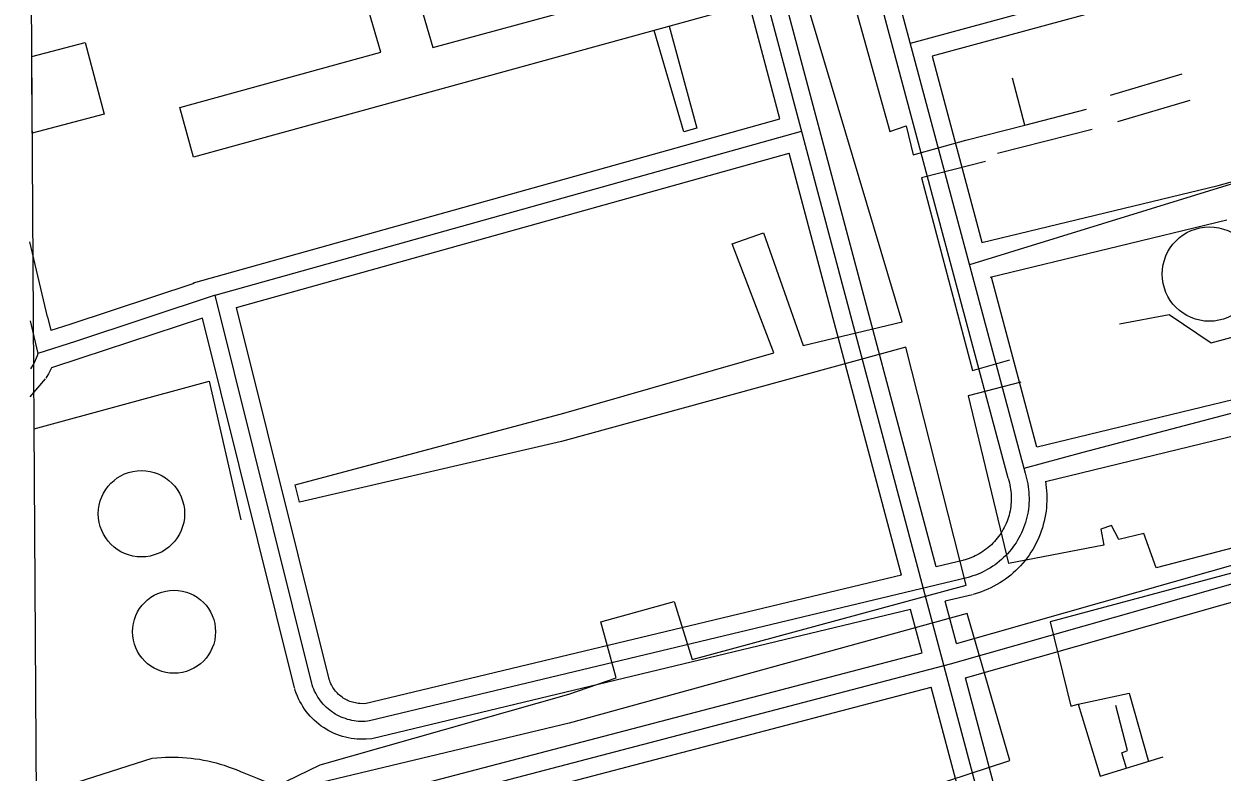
# Model space of a CAD drawing. Extents: x 3508733 to 3546731, y 546897 to 572481.
# Drawn here: x 3512800 to 3513811, y 568838 to 569469 of the extents above; entities that cross this region are included whole.
import ezdxf

# ---------------------------------------------------------------- set-up
doc = ezdxf.new("R2010")
doc.units = 0
for name, color, linetype in [('V-BLDG-OTLN', 7, 'Continuous'), ('V-DOMW-TANK', 7, 'Continuous'), ('V-GRID-FRAM', 7, 'Continuous'), ('V-ROAD-CNTR', 7, 'Continuous'), ('V-SITE-OTLN', 7, 'Continuous'), ('V-UTIL-LINE', 7, 'Continuous')]:
    doc.layers.add(name, color=color, linetype=linetype)

msp = doc.modelspace()

# ---------------------------------------------------------------- linework, layer by layer
at = {"layer": 'V-BLDG-OTLN'}
for p, q in [((3512806.6, 569441.6), (3512851.6, 569453.5)), ((3512851.6, 569453.5), (3512867.6, 569392.9)), ((3512807, 569377), (3512806.6, 569441.6)), ((3512867.6, 569392.9), (3512807, 569377))]:
    msp.add_line(p, q, dxfattribs=at)
msp.add_lwpolyline([(3513404.2, 569483.6), (3512943, 569356.8), (3512931.5, 569398.5), (3513101, 569445.1), (3513077.5, 569526.1), (3513119.2, 569536.9), (3513145, 569449.2), (3513394, 569516.9)], close=True, dxfattribs=at)
at = {"layer": 'V-DOMW-TANK'}
for centre, radius in [((3513800, 569258.1), 39.8), ((3512899.1, 569056), 36.4), ((3512926.6, 568956.5), 35)]:
    msp.add_circle(centre, radius, dxfattribs=at)
at = {"layer": 'V-GRID-FRAM'}
msp.add_lwpolyline([(3512800, 570478.9), (3544431.3, 570695.1), (3544563.5, 552512.4), (3512916.4, 552296.1), (3512800, 570478.9)], dxfattribs=at)
at = {"layer": 'V-ROAD-CNTR'}
for p, q in [((3512819.9, 569222), (3512804.9, 569285.4)), ((3512817.9, 569169.9), (3512805, 569154.6))]:
    msp.add_line(p, q, dxfattribs=at)
for points in [[(3513756.7, 568249.1), (3513374.6, 569684.6), (3513280.1, 570046.6)], [(3513467, 569754), (3513644.5, 569090.2)], [(3513456.3, 569735.7), (3513630.1, 569086.3)], [(3513569.4, 569011.2), (3513389.1, 569688.4), (3513381.8, 569716.3)], [(3513437.7, 569389.1), (3513363.3, 569668.7)], [(3513996.5, 569574.5), (3513547.6, 569452.5)], [(3513051.3, 568790.7), (3513581.5, 568929.5), (3514309.7, 569136.4), (3514218.1, 569514), (3514092.7, 569491.1)], [(3513802.7, 569506.3), (3513566, 569441.9)], [(3513586.6, 568946.5), (3514291.7, 569146.9), (3514206.9, 569496.7), (3514095.4, 569476.4)], [(3513566, 569441.9), (3513608, 569284.9)], [(3512943.3, 569250.2), (3512943.1, 569250.8), (3513437.7, 569389.1)], [(3513042.8, 568912.8), (3512961.2, 569240.3), (3513456, 569378.6)], [(3513057.4, 568916.5), (3512979.3, 569229.8), (3513445.5, 569360.1)], [(3513540.2, 569004.2), (3513445.5, 569360.1)], [(3513863.2, 569347.6), (3513597.5, 569265.9)], [(3513608, 569284.6), (3513807.3, 569332.9), (3513846, 569343.5)], [(3513615.1, 569255.5), (3513814.8, 569303.9)], [(3513615.8, 569255.9), (3513654.1, 569112.5)], [(3512943.3, 569250.2), (3512838.7, 569215.6), (3512822.7, 569210.4)], [(3512961.2, 569240.3), (3512843.4, 569201.3), (3512811.8, 569191.2)], [(3512805.3, 569218.6), (3512811.8, 569191.2)], [(3512819.9, 569222), (3512822.7, 569210.4)], [(3512950.6, 569221), (3512848, 569187.1), (3512823.3, 569179.1)], [(3513028.2, 568909.2), (3512950.6, 569221)], [(3512811.8, 569191.2), (3512811.1, 569189.1), (3512810.3, 569187.1), (3512809.4, 569185.2), (3512808.5, 569183.2), (3512807.5, 569181.3), (3512806.4, 569179.5), (3512805.6, 569178.2)], [(3512823.3, 569179.1), (3512820.6, 569174), (3512819.2, 569171.7), (3512818.3, 569170.2)], [(3513880.1, 569156.7), (3513693.1, 569107.6), (3513643.5, 569094.1)], [(3513837.3, 569156.4), (3513654.6, 569112.1)], [(3513844.6, 569127.4), (3513661.7, 569082.9)], [(3513630.2, 569085.9), (3513630.8, 569083.9), (3513631.3, 569082.1), (3513631.7, 569080.3), (3513632, 569078.5), (3513632.3, 569076.7), (3513632.6, 569074.8), (3513632.7, 569073), (3513632.8, 569071.2), (3513632.9, 569069.3), (3513632.9, 569067.5), (3513632.8, 569065.7), (3513632.6, 569063.8), (3513632.4, 569062), (3513632.2, 569060.2), (3513631.8, 569058.4), (3513631.4, 569056.6), (3513631, 569054.8), (3513630.5, 569053), (3513629.9, 569051.3), (3513629.3, 569049.6), (3513628.6, 569047.9), (3513627.8, 569046.2), (3513627, 569044.5), (3513626.1, 569042.9), (3513625.2, 569041.3), (3513624.3, 569039.7), (3513623.2, 569038.2), (3513622.2, 569036.7), (3513621, 569035.3), (3513619.9, 569033.9), (3513618.6, 569032.5), (3513617.4, 569031.1), (3513616.1, 569029.9), (3513614.7, 569028.6), (3513613.3, 569027.4), (3513611.9, 569026.3), (3513610.4, 569025.2), (3513608.9, 569024.1), (3513607.3, 569023.1), (3513605.8, 569022.2), (3513604.2, 569021.3), (3513602.5, 569020.5), (3513600.9, 569019.7), (3513599.2, 569019), (3513597.4, 569018.3), (3513595.7, 569017.7), (3513593.9, 569017.2), (3513592.6, 569016.8)], [(3513644.5, 569090.2), (3513645.2, 569088), (3513645.8, 569085.7), (3513646.4, 569083.4), (3513646.8, 569081.1), (3513647.2, 569078.8), (3513647.5, 569076.5), (3513647.7, 569074.1), (3513647.8, 569071.8), (3513647.9, 569069.4), (3513647.9, 569067.1), (3513647.8, 569064.7), (3513647.6, 569062.4), (3513647.3, 569060.1), (3513647, 569057.7), (3513646.5, 569055.4), (3513646, 569053.1), (3513645.4, 569050.8), (3513644.8, 569048.6), (3513644.1, 569046.4), (3513643.2, 569044.2), (3513642.4, 569042), (3513641.4, 569039.8), (3513640.4, 569037.7), (3513639.3, 569035.6), (3513638.1, 569033.6), (3513636.9, 569031.6), (3513635.6, 569029.7), (3513634.2, 569027.8), (3513632.8, 569025.9), (3513631.3, 569024.1), (3513629.7, 569022.3), (3513628.1, 569020.6), (3513626.4, 569019), (3513624.7, 569017.4), (3513622.9, 569015.9), (3513621, 569014.4), (3513619.2, 569013), (3513617.2, 569011.7), (3513615.3, 569010.4), (3513613.2, 569009.2), (3513611.2, 569008), (3513609.1, 569007), (3513607, 569006), (3513604.8, 569005.1), (3513602.6, 569004.2), (3513600.4, 569003.5), (3513598.1, 569002.8), (3513596.6, 569002.3)], [(3513661.7, 569083.5), (3513662.4, 569078.1), (3513662.7, 569075.2), (3513662.8, 569072.4), (3513662.9, 569069.5), (3513662.9, 569066.7), (3513662.7, 569063.8), (3513662.5, 569060.9), (3513662.2, 569058.1), (3513661.8, 569055.3), (3513661.2, 569052.5), (3513660.6, 569049.7), (3513659.9, 569046.9), (3513659.1, 569044.2), (3513658.2, 569041.4), (3513657.2, 569038.7), (3513656.2, 569036.1), (3513655, 569033.5), (3513653.7, 569030.9), (3513652.4, 569028.4), (3513651, 569025.9), (3513649.5, 569023.5), (3513647.9, 569021.1), (3513646.2, 569018.8), (3513644.5, 569016.5), (3513642.6, 569014.3), (3513640.7, 569012.2), (3513638.8, 569010.1), (3513636.7, 569008.1), (3513634.6, 569006.2), (3513632.4, 569004.3), (3513630.2, 569002.5), (3513627.9, 569000.8), (3513625.6, 568999.2), (3513623.2, 568997.6), (3513620.7, 568996.2), (3513618.2, 568994.8), (3513615.7, 568993.5), (3513613.1, 568992.3), (3513610.4, 568991.2), (3513607.8, 568990.1), (3513605.1, 568989.2), (3513602.4, 568988.4), (3513600.6, 568987.9)], [(3513594.3, 568917.5), (3514060, 569049.9)], [(3513593.1, 569016.9), (3513569.4, 569011.2)], [(3513540.2, 569004.2), (3513087.4, 568895.7)], [(3513596.6, 569002.3), (3513091.6, 568881.3)], [(3513600.1, 568987.7), (3513577.1, 568982.2)], [(3513586.6, 568946.5), (3513577.1, 568982.2)], [(3513547.9, 568975.2), (3513093.4, 568866.3)], [(3513557.6, 568938.7), (3513547.9, 568975.2)], [(3513062.5, 568809.1), (3513557.6, 568938.7)], [(3513091.6, 568881.3), (3513089.7, 568881), (3513087.8, 568880.9), (3513086, 568880.8), (3513084.1, 568880.8), (3513082.2, 568880.9), (3513080.3, 568881.1), (3513078.5, 568881.4), (3513076.6, 568881.7), (3513074.8, 568882.1), (3513073, 568882.6), (3513071.2, 568883.2), (3513069.4, 568883.8), (3513067.6, 568884.5), (3513065.9, 568885.3), (3513064.3, 568886.2), (3513062.6, 568887.1), (3513061, 568888.1), (3513059.5, 568889.2), (3513058, 568890.3), (3513056.5, 568891.5), (3513055.1, 568892.7), (3513053.8, 568894.1), (3513052.5, 568895.4), (3513051.3, 568896.9), (3513050.1, 568898.3), (3513049, 568899.9), (3513047.9, 568901.4), (3513047, 568903), (3513046.1, 568904.7), (3513045.2, 568906.4), (3513044.5, 568908.1), (3513043.8, 568909.8), (3513043.2, 568911.6), (3513042.8, 568912.8)], [(3513087.4, 568895.7), (3513083.3, 568895.9), (3513082, 568896), (3513080.8, 568896.2), (3513079.6, 568896.4), (3513078.4, 568896.7), (3513077.2, 568897), (3513076, 568897.4), (3513074.8, 568897.8), (3513073.6, 568898.3), (3513072.5, 568898.8), (3513071.4, 568899.4), (3513070.3, 568900), (3513069.3, 568900.6), (3513068.3, 568901.3), (3513067.3, 568902.1), (3513066.3, 568902.9), (3513065.4, 568903.7), (3513064.5, 568904.6), (3513063.6, 568905.5), (3513062.8, 568906.4), (3513062, 568907.4), (3513061.3, 568908.4), (3513060.6, 568909.4), (3513060, 568910.5), (3513059.4, 568911.6), (3513058.8, 568912.7), (3513058.3, 568913.9), (3513057.9, 568915), (3513057.4, 568916.2), (3513057.2, 568917.2)], [(3513157.5, 568803), (3513565.3, 568909.8)], [(3513616.5, 568717.5), (3513565.3, 568909.8)], [(3513645.5, 568725.2), (3513594.3, 568917.5)], [(3513093.4, 568866.3), (3513088.7, 568865.9), (3513086.2, 568865.8), (3513083.6, 568865.8), (3513081.1, 568866), (3513078.6, 568866.2), (3513076.1, 568866.5), (3513073.6, 568867), (3513071.2, 568867.5), (3513068.7, 568868.2), (3513066.3, 568868.9), (3513064, 568869.8), (3513061.6, 568870.8), (3513059.4, 568871.8), (3513057.1, 568873), (3513054.9, 568874.2), (3513052.8, 568875.6), (3513050.7, 568877), (3513048.7, 568878.5), (3513046.8, 568880.1), (3513044.9, 568881.8), (3513043.1, 568883.5), (3513041.3, 568885.4), (3513039.7, 568887.3), (3513038.1, 568889.3), (3513036.7, 568891.3), (3513035.3, 568893.4), (3513034, 568895.6), (3513032.7, 568897.8), (3513031.6, 568900), (3513030.6, 568902.3), (3513029.7, 568904.7), (3513028.9, 568907), (3513028.5, 568908.5)], [(3512803.4, 568816.4), (3512908, 568849.8)], [(3512908, 568849.8), (3512915.9, 568850.4), (3512919.5, 568850.6), (3512923.1, 568850.7), (3512926.7, 568850.7), (3512930.2, 568850.6), (3512933.8, 568850.4), (3512937.4, 568850.2), (3512940.9, 568849.8), (3512944.5, 568849.4), (3512948, 568848.9), (3512951.5, 568848.3), (3512955, 568847.6), (3512958.5, 568846.8), (3512962, 568845.9), (3512965.4, 568844.9), (3512968.8, 568843.9), (3512972.2, 568842.7), (3512975.6, 568841.5), (3512978.9, 568840.2), (3512982.1, 568838.9), (3512983.2, 568838.4)], [(3512982.7, 568838.6), (3512989.6, 568835.9), (3512996.6, 568833.1), (3513003.5, 568830.2), (3513010.4, 568827.2), (3513017.3, 568824.1), (3513024.1, 568821), (3513030.9, 568817.8), (3513037.7, 568814.5), (3513044.4, 568811.1), (3513051.1, 568807.7), (3513052.9, 568806.7)]]:
    msp.add_lwpolyline(points, dxfattribs=at)
at = {"layer": 'V-SITE-OTLN'}
msp.add_line((3512835.7, 564894), (3512800, 570478.9), dxfattribs=at)
at = {"layer": 'V-UTIL-LINE'}
for p, q in [((3513716.6, 569409), (3513777, 569426.9)), ((3513783.6, 569404.5), (3513722.5, 569386.6)), ((3513644.2, 569383.7), (3513696.4, 569397.1)), ((3513701, 569379.9), (3513621.2, 569359.9))]:
    msp.add_line(p, q, dxfattribs=at)
for points in [[(3513636.7, 569637), (3513470.2, 569594.3), (3513530.3, 569378.4), (3513544.3, 569383), (3513550, 569358.6), (3513594.6, 569371)], [(3513255.5, 569140.8), (3513432.5, 569191.7), (3513397.4, 569283.5), (3513423.9, 569292.8), (3513457.4, 569197.8), (3513540.9, 569217.8), (3513457.1, 569498.6), (3513393.7, 569480.7)], [(3513344.3, 569467.1), (3513367.5, 569381.1), (3513356.6, 569378), (3513331.5, 569463.6)], [(3513594.6, 569371), (3513644.2, 569383.7), (3513634, 569423.2)], [(3513611, 569352.9), (3513557.1, 569339.4), (3513600.2, 569176.8), (3513631.6, 569185.8)], [(3513724.3, 569216.2), (3513766.1, 569224), (3513801.6, 569200), (3513877.3, 569220.7), (3513864.8, 569266), (3513883.8, 569272.9), (3513900.4, 569220.8), (3513928.7, 569227.2)], [(3513970.1, 569218.5), (3514007.2, 569077.6), (3513961, 569063.7), (3513755, 569010.3), (3513744.7, 569039.4), (3513723.5, 569034.3), (3513717.3, 569046.2), (3513708.4, 569043.1), (3513711, 569029.6), (3513630.6, 569014)], [(3513259.5, 568903.8), (3513299.5, 568917.7), (3513286.7, 568964.9), (3513348.4, 568981.9), (3513363.8, 568933.1), (3513594.8, 568995.7), (3513544, 569196.5), (3513253.4, 569116.9)], [(3512808.6, 569127.7), (3512956.2, 569167.7), (3512983, 569050.8)], [(3513640.9, 569167), (3513596.6, 569155.5), (3513630.6, 569014)], [(3513253.4, 569116.9), (3513032.4, 569065.8), (3513028.9, 569080.4), (3513255.5, 569140.8)], [(3513963.5, 568988.3), (3513949.6, 569040.9), (3513665.7, 568964.9), (3513683.2, 568893.8), (3513689.4, 568895.4), (3513707.9, 568834.7), (3513761.1, 568851)], [(3513562.3, 568825.2), (3513631.7, 568847.8), (3513595.7, 568971.9), (3513260, 568879.4)], [(3512811, 568750.4), (3512916.6, 568779.6), (3513049.8, 568844.3), (3513259.5, 568903.8)], [(3513689.4, 568895.4), (3513732.4, 568904.6), (3513748.6, 568847.2)], [(3513730.2, 568841.5), (3513726.1, 568854.3), (3513730.8, 568856.4), (3513721, 568894.3)], [(3513260, 568879.4), (3513044.7, 568827.9), (3512932, 568765.2), (3512811.2, 568732.2)]]:
    msp.add_lwpolyline(points, dxfattribs=at)

doc.saveas('drawing.dxf')
